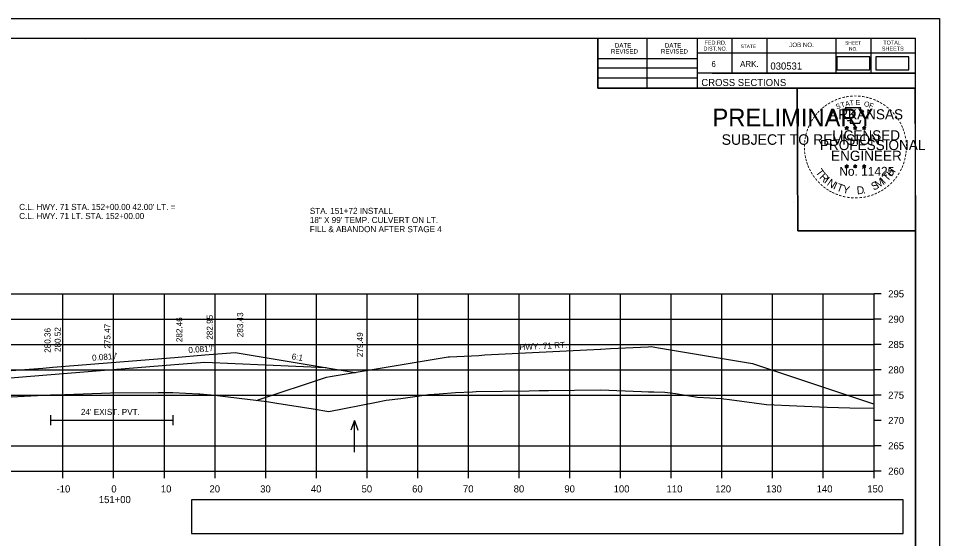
# Model space of a CAD drawing. Extents: x 285 to 4233, y -659 to 3710.
# Drawn here: x 520.5 to 702.2, y 3500.3 to 3602.9 of the extents above; entities that cross this region are included whole.
import ezdxf

# ---------------------------------------------------------------- set-up
doc = ezdxf.new("R2010")
doc.units = 0
for name, color, linetype in [('R_Alt Surface', 7, 'Continuous'), ('R_Axis', 7, 'Continuous'), ('R_Axis Annot', 7, 'Continuous'), ('R_Border', 7, 'Continuous'), ('R_Border PE', 7, 'Continuous'), ('R_Border Prem', 7, 'Continuous'), ('R_Draft', 7, 'Continuous'), ('R_Exist Surface', 7, 'Continuous'), ('R_Fin Surface', 7, 'Continuous'), ('R_Grid', 7, 'Continuous'), ('R_No Plot', 7, 'Continuous'), ('R_Proposed Const Limits', 7, 'Continuous'), ('R_Water', 7, 'Continuous'), ('R_Water Annot', 7, 'Continuous'), ('R_Xsect Elev', 7, 'Continuous'), ('R_Xsect Slope', 7, 'Continuous')]:
    doc.layers.add(name, color=color, linetype=linetype)

msp = doc.modelspace()

# ---------------------------------------------------------------- linework, layer by layer
at = {"layer": 'R_Alt Surface'}
for points in [[(500.79, 3530.53), (517.28, 3531.86), (525.28, 3532.51), (551.28, 3534.61), (557.28, 3535.09), (563.28, 3534.82), (581.18, 3534.01)], [(526.82, 3524.61), (526.82, 3522.61)], [(526.82, 3523.61), (550.97, 3523.61)], [(550.97, 3524.61), (550.97, 3522.61)]]:
    msp.add_lwpolyline(points, dxfattribs=at)
at = {"layer": 'R_Axis'}
for p, q in [((689.28, 3513.56), (689.28, 3548.56)), ((690.68, 3548.56), (689.28, 3548.56)), ((690.68, 3543.56), (689.28, 3543.56)), ((690.68, 3538.56), (689.28, 3538.56)), ((690.68, 3533.56), (689.28, 3533.56)), ((690.68, 3528.56), (689.28, 3528.56)), ((690.68, 3523.56), (689.28, 3523.56)), ((690.68, 3518.56), (689.28, 3518.56)), ((389.28, 3513.56), (689.28, 3513.56)), ((529.28, 3512.16), (529.28, 3513.56)), ((539.28, 3512.16), (539.28, 3513.56)), ((549.28, 3512.16), (549.28, 3513.56)), ((559.28, 3512.16), (559.28, 3513.56)), ((569.28, 3512.16), (569.28, 3513.56)), ((579.28, 3512.16), (579.28, 3513.56)), ((589.28, 3512.16), (589.28, 3513.56)), ((599.28, 3512.16), (599.28, 3513.56)), ((609.28, 3512.16), (609.28, 3513.56)), ((619.28, 3512.16), (619.28, 3513.56)), ((629.28, 3512.16), (629.28, 3513.56)), ((639.28, 3512.16), (639.28, 3513.56)), ((649.28, 3512.16), (649.28, 3513.56)), ((659.28, 3512.16), (659.28, 3513.56)), ((669.28, 3512.16), (669.28, 3513.56)), ((679.28, 3512.16), (679.28, 3513.56)), ((689.28, 3512.16), (689.28, 3513.56)), ((690.68, 3513.56), (689.28, 3513.56))]:
    msp.add_line(p, q, dxfattribs=at)
at = {"layer": 'R_Axis Annot'}
for points in [[(681.97, 3592.79), (688.43, 3592.79), (688.43, 3595.35), (681.97, 3595.35)], [(689.66, 3592.8), (696.12, 3592.8), (696.12, 3595.36), (689.66, 3595.36)], [(554.67, 3501.23), (695.04, 3501.23), (695.04, 3507.88), (554.67, 3507.88)]]:
    msp.add_lwpolyline(points, close=True, dxfattribs=at)
at = {"layer": 'R_Border'}
for p, q in [((381.28, 3599.02), (697.46, 3599.02)), ((533.8, 3598.76), (533.8, 3598.76)), ((533.8, 3598.76), (533.8, 3598.76)), ((634.82, 3589.14), (634.82, 3599.02)), ((644.5, 3589.14), (644.5, 3599.02)), ((654.36, 3599.02), (654.36, 3589.14)), ((661.2, 3599.02), (661.2, 3592.08)), ((668.14, 3599.02), (668.14, 3592.08)), ((681.72, 3599.02), (681.72, 3592.08)), ((688.66, 3599.02), (688.66, 3592.08)), ((697.46, 3393.56), (697.46, 3599.02)), ((634.82, 3595), (654.36, 3595)), ((697.46, 3596.08), (654.36, 3596.08)), ((697.46, 3596.1), (697.46, 3596.1)), ((634.82, 3593.14), (654.36, 3593.14)), ((634.82, 3591.2), (654.36, 3591.2)), ((697.46, 3592.08), (654.36, 3592.08)), ((657.32, 3592.08), (697.46, 3592.08)), ((697.46, 3589.14), (634.82, 3589.14))]:
    msp.add_line(p, q, dxfattribs=at)
at = {"layer": 'R_Border PE'}
for p, q in [((683.54, 3581.4), (683.89, 3581.28)), ((683.54, 3581.4), (683.8, 3581.35)), ((683.54, 3581.4), (683.78, 3581.27)), ((683.68, 3580.99), (683.89, 3581.28)), ((683.68, 3580.99), (683.8, 3581.23)), ((683.68, 3580.99), (683.89, 3581.2)), ((683.89, 3581.65), (683.85, 3581.4)), ((683.89, 3581.28), (683.89, 3581.65)), ((683.89, 3581.65), (683.94, 3581.4)), ((684.24, 3581.4), (683.89, 3581.28)), ((684.11, 3580.99), (683.89, 3581.28)), ((684.11, 3580.99), (683.89, 3581.2)), ((684.24, 3581.4), (683.95, 3581.35)), ((684.11, 3580.99), (683.97, 3581.28)), ((684.24, 3581.4), (684.04, 3581.29)), ((685.21, 3581.4), (685.56, 3581.28)), ((685.21, 3581.4), (685.47, 3581.35)), ((685.21, 3581.4), (685.45, 3581.27)), ((685.35, 3580.99), (685.56, 3581.28)), ((685.35, 3580.99), (685.47, 3581.23)), ((685.35, 3580.99), (685.56, 3581.2)), ((685.56, 3581.65), (685.52, 3581.4)), ((685.56, 3581.28), (685.56, 3581.65)), ((685.56, 3581.65), (685.61, 3581.4)), ((685.91, 3581.4), (685.56, 3581.28)), ((685.78, 3580.99), (685.56, 3581.28)), ((685.78, 3580.99), (685.56, 3581.2)), ((685.91, 3581.4), (685.62, 3581.35)), ((685.78, 3580.99), (685.64, 3581.28)), ((685.91, 3581.4), (685.71, 3581.29)), ((686.98, 3581.38), (687.33, 3581.27)), ((686.98, 3581.38), (687.23, 3581.34)), ((686.98, 3581.38), (687.22, 3581.26)), ((687.11, 3580.98), (687.33, 3581.27)), ((687.11, 3580.98), (687.24, 3581.22)), ((687.11, 3580.98), (687.33, 3581.19)), ((687.33, 3581.64), (687.29, 3581.39)), ((687.33, 3581.27), (687.33, 3581.64)), ((687.33, 3581.64), (687.38, 3581.39)), ((687.67, 3581.38), (687.33, 3581.27)), ((687.54, 3580.98), (687.33, 3581.27)), ((687.54, 3580.98), (687.33, 3581.19)), ((687.67, 3581.38), (687.39, 3581.33)), ((687.54, 3580.98), (687.4, 3581.27)), ((687.67, 3581.38), (687.47, 3581.28)), ((683.54, 3573.82), (683.89, 3573.71)), ((683.54, 3573.82), (683.79, 3573.78)), ((683.54, 3573.82), (683.78, 3573.7)), ((683.67, 3573.41), (683.89, 3573.71)), ((683.67, 3573.41), (683.8, 3573.66)), ((683.67, 3573.41), (683.89, 3573.63)), ((683.89, 3574.08), (683.85, 3573.82)), ((683.89, 3573.71), (683.89, 3574.08)), ((683.89, 3574.08), (683.94, 3573.83)), ((684.24, 3573.82), (683.89, 3573.71)), ((684.1, 3573.41), (683.89, 3573.71)), ((684.1, 3573.41), (683.89, 3573.63)), ((684.24, 3573.82), (683.95, 3573.77)), ((684.1, 3573.41), (683.97, 3573.71)), ((684.24, 3573.82), (684.03, 3573.72)), ((685.21, 3573.82), (685.56, 3573.71)), ((685.21, 3573.82), (685.46, 3573.78)), ((685.21, 3573.82), (685.45, 3573.7)), ((685.34, 3573.41), (685.56, 3573.71)), ((685.34, 3573.41), (685.47, 3573.66)), ((685.34, 3573.41), (685.56, 3573.63)), ((685.56, 3574.08), (685.52, 3573.82)), ((685.56, 3573.71), (685.56, 3574.08)), ((685.56, 3574.08), (685.61, 3573.83)), ((685.91, 3573.82), (685.56, 3573.71)), ((685.77, 3573.41), (685.56, 3573.71)), ((685.77, 3573.41), (685.56, 3573.63)), ((685.91, 3573.82), (685.62, 3573.77)), ((685.77, 3573.41), (685.63, 3573.71)), ((685.91, 3573.82), (685.7, 3573.72)), ((686.98, 3573.81), (687.33, 3573.7)), ((686.98, 3573.81), (687.23, 3573.77)), ((686.98, 3573.81), (687.21, 3573.69)), ((687.11, 3573.4), (687.33, 3573.7)), ((687.11, 3573.4), (687.24, 3573.65)), ((687.11, 3573.4), (687.32, 3573.62)), ((687.33, 3574.07), (687.28, 3573.81)), ((687.54, 3573.4), (687.32, 3573.62)), ((687.33, 3573.7), (687.33, 3574.07)), ((687.33, 3574.07), (687.37, 3573.82)), ((687.67, 3573.81), (687.33, 3573.7)), ((687.54, 3573.4), (687.33, 3573.7)), ((687.67, 3573.81), (687.39, 3573.76)), ((687.54, 3573.4), (687.4, 3573.7)), ((687.67, 3573.81), (687.47, 3573.71))]:
    msp.add_line(p, q, dxfattribs=at)
for points in [[(683.59, 3585.27), (683.85, 3584.45)], [(687.1, 3584.35), (687.24, 3584.64), (686.55, 3584.61), (686.7, 3585.27), (683.59, 3585.27)], [(684.08, 3582.85), (684.08, 3582.76), (684.64, 3582.74), (684.59, 3582.27), (686.46, 3582.27), (686.66, 3582.81)], [(683.89, 3581.65), (684.11, 3580.99), (683.54, 3581.4), (684.24, 3581.4), (683.68, 3580.99), (683.89, 3581.65)], [(685.56, 3581.65), (685.78, 3580.99), (685.21, 3581.4), (685.91, 3581.4), (685.35, 3580.99), (685.56, 3581.65)], [(687.33, 3581.64), (687.54, 3580.98), (686.98, 3581.38), (687.67, 3581.38), (687.11, 3580.98), (687.33, 3581.64)], [(683.89, 3574.08), (684.1, 3573.41), (683.54, 3573.82), (684.24, 3573.82), (683.67, 3573.41), (683.89, 3574.08)], [(685.56, 3574.08), (685.77, 3573.41), (685.21, 3573.82), (685.91, 3573.82), (685.34, 3573.41), (685.56, 3574.08)], [(687.33, 3574.07), (687.54, 3573.4), (686.98, 3573.81), (687.67, 3573.81), (687.11, 3573.4), (687.33, 3574.07)]]:
    msp.add_lwpolyline(points, dxfattribs=at)
for centre, radius in [((683.89, 3581.28), 0.172), ((683.89, 3581.28), 0.145), ((683.89, 3581.28), 0.116), ((683.89, 3581.28), 0.0991), ((683.89, 3581.28), 0.0747), ((683.89, 3581.28), 0.0495), ((683.89, 3581.28), 0.0296), ((685.56, 3581.28), 0.172), ((685.56, 3581.28), 0.145), ((685.56, 3581.28), 0.116), ((685.56, 3581.28), 0.0991), ((685.56, 3581.28), 0.0747), ((685.56, 3581.28), 0.0495), ((685.56, 3581.28), 0.0296), ((687.33, 3581.27), 0.172), ((687.33, 3581.27), 0.145), ((687.33, 3581.27), 0.116), ((687.33, 3581.27), 0.0991), ((687.33, 3581.27), 0.0747), ((687.33, 3581.27), 0.0495), ((687.33, 3581.27), 0.0296), ((683.89, 3573.71), 0.172), ((683.89, 3573.71), 0.145), ((683.89, 3573.71), 0.116), ((683.89, 3573.71), 0.0991), ((683.89, 3573.71), 0.0747), ((683.89, 3573.71), 0.0495), ((683.89, 3573.71), 0.0296), ((685.56, 3573.71), 0.172), ((685.56, 3573.71), 0.145), ((685.56, 3573.71), 0.116), ((685.56, 3573.71), 0.0991), ((685.56, 3573.71), 0.0747), ((685.56, 3573.71), 0.0495), ((685.56, 3573.71), 0.0296), ((687.32, 3573.7), 0.172), ((687.32, 3573.7), 0.145), ((687.32, 3573.7), 0.116), ((687.32, 3573.7), 0.0991), ((687.32, 3573.7), 0.0747), ((687.32, 3573.7), 0.0495), ((687.32, 3573.7), 0.0296)]:
    msp.add_circle(centre, radius, dxfattribs=at)
at = {"layer": 'R_Exist Surface'}
msp.add_lwpolyline([(519.05, 3528.22), (526.82, 3528.61), (529.67, 3528.7), (538.63, 3529.03), (548.07, 3529.06), (550.97, 3529.09), (556.1, 3528.83), (556.18, 3528.83), (556.29, 3528.82), (559.27, 3528.57), (561.87, 3528.23), (569.5, 3527.3), (571.5, 3527), (578.67, 3525.84), (581.71, 3525.35), (591.12, 3527.17), (593.02, 3527.56), (595.95, 3527.93), (601.47, 3528.69), (603.49, 3528.84), (606.7, 3529.09), (610.07, 3529.25), (610.77, 3529.28), (621.23, 3529.43), (623.2, 3529.45), (625.05, 3529.47), (635.34, 3529.62), (643.4, 3529.29), (644.78, 3529.23), (645.85, 3529.22), (648.02, 3529.17), (650.11, 3528.92), (654.47, 3528.19), (659.33, 3527.88), (659.68, 3527.85), (660.74, 3527.71), (668.04, 3526.75), (680.06, 3526.22), (684.48, 3526.03), (689.28, 3525.97)], dxfattribs=at)
at = {"layer": 'R_Fin Surface'}
for points in [[(567.54, 3527.53), (567.82, 3527.63), (581.29, 3532.12), (582, 3532.24), (605.29, 3536.12), (605.56, 3536.13), (611.29, 3536.42), (612.51, 3536.49), (635.29, 3537.65), (635.42, 3537.66), (637.29, 3537.75), (644.7, 3538.13), (645.29, 3538.16), (646.79, 3537.91), (665.29, 3534.83), (689.17, 3526.87), (689.28, 3526.83)], [(476, 3526.79), (481.91, 3524.82), (497.28, 3529.94), (517.28, 3533.28), (525.28, 3533.92), (527.28, 3534.08), (551.28, 3536.02), (557.28, 3536.51), (563.28, 3536.99), (586.91, 3533.05)]]:
    msp.add_lwpolyline(points, dxfattribs=at)
at = {"layer": 'R_Grid'}
for p, q in [((389.28, 3548.56), (689.28, 3548.56)), ((529.28, 3513.56), (529.28, 3548.56)), ((539.28, 3513.56), (539.28, 3548.56)), ((549.28, 3513.56), (549.28, 3548.56)), ((559.28, 3513.56), (559.28, 3548.56)), ((569.28, 3513.56), (569.28, 3548.56)), ((579.28, 3513.56), (579.28, 3548.56)), ((589.28, 3513.56), (589.28, 3548.56)), ((599.28, 3513.56), (599.28, 3548.56)), ((609.28, 3513.56), (609.28, 3548.56)), ((619.28, 3513.56), (619.28, 3548.56)), ((629.28, 3513.56), (629.28, 3548.56)), ((639.28, 3513.56), (639.28, 3548.56)), ((649.28, 3513.56), (649.28, 3548.56)), ((659.28, 3513.56), (659.28, 3548.56)), ((669.28, 3513.56), (669.28, 3548.56)), ((679.28, 3513.56), (679.28, 3548.56)), ((689.28, 3513.56), (689.28, 3548.56)), ((389.28, 3543.56), (689.28, 3543.56)), ((389.28, 3538.56), (689.28, 3538.56)), ((389.28, 3533.56), (689.28, 3533.56)), ((389.28, 3528.56), (689.28, 3528.56)), ((389.28, 3518.56), (689.28, 3518.56)), ((389.28, 3513.56), (689.28, 3513.56))]:
    msp.add_line(p, q, dxfattribs=at)
at = {"layer": 'R_No Plot'}
for p, q in [((368.88, 3602.92), (702.21, 3602.92)), ((673.49, 3566.68), (673.49, 3566.68))]:
    msp.add_line(p, q, dxfattribs=at)
for points in [[(368.87, 3602.92), (702.21, 3602.92), (702.21, 3389.58), (368.87, 3389.58)], [(615.2, 3599.02), (634.82, 3599.02), (634.82, 3589.14), (650.93, 3589.14), (674.13, 3589.14), (674.25, 3560.98), (697.46, 3560.98), (697.46, 3393.56), (381.28, 3393.56), (381.28, 3599.02)], [(674.13, 3589.14), (697.34, 3589.14), (697.46, 3560.98), (674.25, 3560.98)]]:
    msp.add_lwpolyline(points, close=True, dxfattribs=at)
at = {"layer": 'R_Proposed Const Limits'}
for points in [[(551.28, 3536.08), (551.28, 3536.08)], [(551.28, 3536.07), (551.28, 3536.07)], [(551.28, 3536.05), (551.28, 3536.05)], [(551.28, 3536.04), (551.28, 3536.04)], [(551.28, 3536.02), (551.28, 3536.02)], [(551.28, 3536), (551.28, 3536)], [(551.28, 3535.99), (551.28, 3535.99)], [(527.28, 3534.09), (527.28, 3534.09)], [(527.28, 3534.09), (527.28, 3534.09)], [(527.28, 3534.09), (527.28, 3534.09)], [(527.28, 3534.09), (527.28, 3534.09)], [(527.28, 3534.08), (527.28, 3534.08)], [(527.28, 3534.08), (527.28, 3534.08)], [(527.28, 3534.08), (527.28, 3534.08)], [(586.85, 3532.95), (586.77, 3532.85)]]:
    msp.add_lwpolyline(points, dxfattribs=at)
at = {"layer": 'R_Water Annot'}
for p, q in [((586.78, 3523.56), (586.08, 3521.64)), ((586.78, 3517.28), (586.78, 3523.56)), ((586.78, 3523.56), (587.48, 3521.64))]:
    msp.add_line(p, q, dxfattribs=at)
at = {"layer": 'R_Xsect Elev'}
msp.add_line((539.28, 3529.03), (539.28, 3543.52), dxfattribs=at)

# ---------------------------------------------------------------- texts
at = {"layer": 'R_Axis Annot'}
for s, p in [('295', (692.08, 3547.86)), ('290', (692.08, 3542.86)), ('285', (692.08, 3537.86)), ('280', (692.08, 3532.86)), ('275', (692.08, 3527.86)), ('270', (692.08, 3522.86)), ('265', (692.08, 3517.86)), ('260', (692.08, 3512.86)), ('-10', (528.02, 3509.36)), ('0', (538.82, 3509.36)), ('10', (548.59, 3509.36)), ('20', (558.19, 3509.36)), ('30', (568.19, 3509.36)), ('40', (578.19, 3509.36)), ('50', (588.19, 3509.36)), ('60', (598.16, 3509.36)), ('70', (608.19, 3509.36)), ('80', (618.19, 3509.36)), ('90', (628.19, 3509.36)), ('100', (637.91, 3509.36)), ('110', (648.36, 3509.36)), ('120', (657.96, 3509.36)), ('130', (667.96, 3509.36)), ('140', (677.96, 3509.36)), ('150', (687.96, 3509.36)), ('151+00', (536.36, 3507.26))]:
    msp.add_text(s, height=1.4, dxfattribs=at).set_placement(p)
at = {"layer": 'R_Border'}
for s, height, p in [('DATE', 0.879, (638.16, 3597.16)), ('DATE', 0.879, (648.02, 3597.16)), ('FED.RD.', 0.782, (655.84, 3597.74)), ('JOB NO.', 0.879, (672.54, 3597.26)), ('SHEET', 0.684, (683.58, 3597.74)), ('TOTAL', 0.782, (691.1, 3597.74)), ('REVISED', 0.879, (637.38, 3595.98)), ('REVISED', 0.879, (647.24, 3595.98)), ('DIST.NO.', 0.782, (655.64, 3596.56)), ('STATE', 0.684, (662.96, 3597.06)), ('NO.', 0.684, (684.36, 3596.56)), ('SHEETS', 0.782, (690.82, 3596.56)), ('6', 1.17, (657.2, 3593.34)), ('ARK.', 1.172, (662.86, 3593.34)), ('030531', 1.4, (668.84, 3592.82)), ('CROSS SECTIONS', 1.4, (655.22, 3589.57))]:
    msp.add_text(s, height=height, rotation=360, dxfattribs=at).set_placement(p)
at = {"layer": 'R_Border PE'}
for s, height, rotation, p in [('-', 1.6, 19.1761, (682.33, 3586.4)), ('-', 1.6, 13.6301, (683.08, 3586.64)), ('-', 1.6, 10.2193, (683.76, 3586.8)), ('-', 1.6, 5.8968, (684.49, 3586.91)), ('-', 1.6, 0.1862, (685.26, 3586.99)), ('-', 1.6, 357.743, (685.98, 3586.97)), ('-', 1.6, 352.1617, (686.73, 3586.92)), ('-', 1.6, 347.2049, (687.45, 3586.8)), ('-', 1.6, 342.3362, (688.08, 3586.65)), ('-', 1.6, 38.9507, (679.41, 3584.67)), ('-', 1.6, 36.2317, (679.89, 3585.05)), ('-', 1.6, 34.0636, (680.47, 3585.44)), ('-', 1.6, 28.7918, (681.07, 3585.81)), ('-', 1.6, 24.3072, (681.7, 3586.13)), ('S', 1, 21.594, (681.94, 3584.95)), ('T', 1, 16.4036, (682.85, 3585.28)), ('A', 1, 11.2132, (683.68, 3585.53)), ('T', 1, 6.0228, (684.53, 3585.7)), ('E', 1, 0.8323, (685.63, 3585.81)), ('O', 1, 350.4515, (687.24, 3585.6)), ('F', 1, 340.0707, (688.19, 3585.37)), ('-', 1.6, 337.8551, (688.82, 3586.42)), ('-', 1.6, 334.1211, (689.45, 3586.15)), ('-', 1.6, 329.6409, (690.03, 3585.87)), ('-', 1.6, 325.8627, (690.67, 3585.51)), ('-', 1.6, 320.5297, (691.28, 3585.08)), ('-', 1.6, 54.2325, (677.72, 3582.72)), ('-', 1.6, 50.6142, (678.13, 3583.29)), ('-', 1.6, 48.423, (678.53, 3583.78)), ('-', 1.6, 42.9622, (678.98, 3584.25)), ('ARKANSAS', 2, 360, (680.44, 3582.99)), ('-', 1.6, 315.5786, (691.88, 3584.6)), ('-', 1.6, 309.8797, (692.45, 3584.05)), ('-', 1.6, 306.6522, (692.97, 3583.44)), ('-', 1.6, 67.7743, (676.82, 3580.97)), ('-', 1.6, 62.8713, (677.08, 3581.58)), ('-', 1.6, 58.0706, (677.39, 3582.2)), ('-', 1.4, 303.6753, (693.46, 3582.88)), ('-', 1.6, 299.6684, (693.78, 3582.27)), ('-', 1.6, 294.6628, (694.1, 3581.66)), ('-', 1.6, 75.461, (676.4, 3579.63)), ('-', 1.6, 72.3945, (676.6, 3580.34)), ('LICENSED', 2, 360, (681.04, 3578.84)), ('DWB', 0.01, 360, (683.88, 3581.28)), ('DWB', 0.01, 360, (685.55, 3581.28)), ('DWB', 0.01, 360, (687.31, 3581.27)), ('-', 1.6, 290.5728, (694.36, 3581.08)), ('-', 1.6, 285.1233, (694.59, 3580.5)), ('-', 1.6, 89.0622, (676.17, 3577.52)), ('-', 1.6, 85.1863, (676.2, 3578.22)), ('-', 1.6, 81.2013, (676.27, 3578.91)), ('PROFESSIONAL', 2, 360, (678.61, 3576.93)), ('-', 1.6, 280.5493, (694.79, 3579.76)), ('-', 1.6, 276.5962, (694.96, 3578.99)), ('-', 1.6, 274.3301, (695.02, 3578.27)), ('-', 1.6, 94.1959, (676.21, 3576.8)), ('-', 1.6, 98.9479, (676.28, 3576.13)), ('ENGINEER', 2, 360, (680.8, 3574.81)), ('-', 1.6, 263.5172, (695.03, 3576.97)), ('-', 1.6, 269.9407, (695.05, 3577.64)), ('-', 1.6, 101.7149, (676.41, 3575.4)), ('-', 1.6, 105.4578, (676.58, 3574.8)), ('-', 1.6, 109.0874, (676.79, 3574.17)), ('-', 1.6, 252.8681, (694.67, 3574.92)), ('-', 1.6, 255.7626, (694.85, 3575.64)), ('-', 1.6, 260.9953, (694.96, 3576.32)), ('-', 1.6, 114.0643, (677.04, 3573.58)), ('-', 1.6, 115.7289, (677.35, 3572.96)), ('-', 1.6, 120.4471, (677.71, 3572.37)), ('T', 1.54, 306.0406, (677.65, 3572.55)), ('No. 11425', 1.757, 360, (682.43, 3571.86)), ('DWB', 0.01, 360, (683.88, 3573.71)), ('DWB', 0.01, 360, (685.55, 3573.71)), ('DWB', 0.01, 360, (687.31, 3573.7)), ('T', 1.54, 46.6444, (691.88, 3570.64)), ('H', 1.54, 54.6088, (692.77, 3571.58)), ('-', 1.6, 244.6197, (694.18, 3573.62)), ('-', 1.6, 247.8887, (694.45, 3574.24)), ('-', 1.6, 125.8934, (678.11, 3571.81)), ('-', 1.6, 130.7181, (678.57, 3571.26)), ('-', 1.6, 134.2238, (679.09, 3570.71)), ('R', 1.54, 314.005, (678.41, 3571.5)), ('I', 1.54, 321.9694, (679.31, 3570.57)), ('N', 1.54, 326.5002, (679.88, 3570.1)), ('M', 1.54, 32.6563, (690.03, 3569.32)), ('I', 1.54, 42.1136, (691.32, 3570.16)), ('-', 1.6, 231.2538, (692.96, 3571.64)), ('-', 1.6, 233.8452, (693.39, 3572.21)), ('-', 1.6, 239.0712, (693.79, 3572.86)), ('-', 1.6, 138.9338, (679.61, 3570.25)), ('-', 1.6, 144.6463, (680.17, 3569.84)), ('-', 1.6, 148.0898, (680.73, 3569.47)), ('-', 1.6, 151.5704, (681.31, 3569.15)), ('I', 1.54, 335.3603, (681.09, 3569.31)), ('T', 1.54, 339.8912, (681.75, 3568.98)), ('Y', 1.54, 347.8556, (682.97, 3568.54)), ('D', 1.54, 6.3969, (685.95, 3568.18)), ('S', 1.54, 26.9312, (689.19, 3568.91)), ('-', 1.6, 212.2491, (690.87, 3569.71)), ('-', 1.6, 215.7363, (691.41, 3570.1)), ('-', 1.6, 221.0851, (691.96, 3570.57)), ('-', 1.6, 225.7653, (692.48, 3571.08)), ('-', 1.6, 154.6002, (681.83, 3568.9)), ('-', 1.6, 158.5612, (682.46, 3568.65)), ('-', 1.6, 162.7983, (683.14, 3568.43)), ('-', 1.6, 167.5555, (683.86, 3568.27)), ('-', 1.6, 173.1155, (684.63, 3568.16)), ('-', 1.6, 176.5183, (685.38, 3568.11)), ('-', 1.6, 181.5918, (686.12, 3568.13)), ('-', 1.6, 185.8167, (686.93, 3568.2)), ('-', 1.6, 191.2858, (687.67, 3568.33)), ('.', 1.54, 13.7642, (687.14, 3568.31)), ('-', 1.6, 195.4743, (688.4, 3568.53)), ('-', 1.6, 200.7184, (689.07, 3568.77)), ('-', 1.6, 204.2516, (689.69, 3569.05)), ('-', 1.6, 207.3568, (690.32, 3569.37))]:
    msp.add_text(s, height=height, rotation=rotation, dxfattribs=at).set_placement(p)
at = {"layer": 'R_Border Prem'}
for s, height, p in [('PRELIMINARY', 3.5, (657.41, 3581.6)), ('DWB', 0.01, (658.16, 3583.45)), ('SUBJECT TO REVISION', 2.0751, (659.22, 3577.97))]:
    msp.add_text(s, height=height, rotation=360, dxfattribs=at).set_placement(p)
at = {"layer": 'R_Draft'}
for s, p in [("C.L. HWY. 71 STA. 152+00.00 42.00' LT. =", (520.65, 3565.11)), ('C.L. HWY. 71 LT. STA. 152+00.00', (520.65, 3563.31))]:
    msp.add_text(s, height=1.2, dxfattribs=at).set_placement(p)
at = {"layer": 'R_Water'}
msp.add_text('HWY. 71 RT.', height=1.2, rotation=2.918, dxfattribs=at).set_placement((619.35, 3537.44))
msp.add_text("24' EXIST. PVT.", height=1.2, dxfattribs=at).set_placement((532.82, 3524.65))
at = {"layer": 'R_Water Annot'}
for s, p in [('STA. 151+72 INSTALL ', (577.98, 3564.33)), ('18" X 99\' TEMP. CULVERT ON LT.', (577.98, 3562.53)), ('FILL & ABANDON AFTER STAGE 4', (577.98, 3560.73))]:
    msp.add_text(s, height=1.2, dxfattribs=at).set_placement(p)
at = {"layer": 'R_Xsect Elev'}
for s, p in [('282.46', (552.83, 3539.02)), ('282.95', (558.83, 3539.51)), ('283.43', (564.83, 3539.99)), ('280.36', (526.83, 3536.92)), ('280.52', (528.83, 3537.08)), ('275.47', (538.65, 3537.74)), ('279.49', (588.46, 3536.05))]:
    msp.add_text(s, height=1.2, rotation=90, dxfattribs=at).set_placement(p)
at = {"layer": 'R_Xsect Slope'}
for s, rotation, p in [("0.081'/'", 4.6173, (554.07, 3536.85)), ("0.081'/'", 4.6173, (535.07, 3535.32)), ('6:1', 350.5377, (574.33, 3535.66))]:
    msp.add_text(s, height=1.2, rotation=rotation, dxfattribs=at).set_placement(p)

doc.saveas('drawing.dxf')
